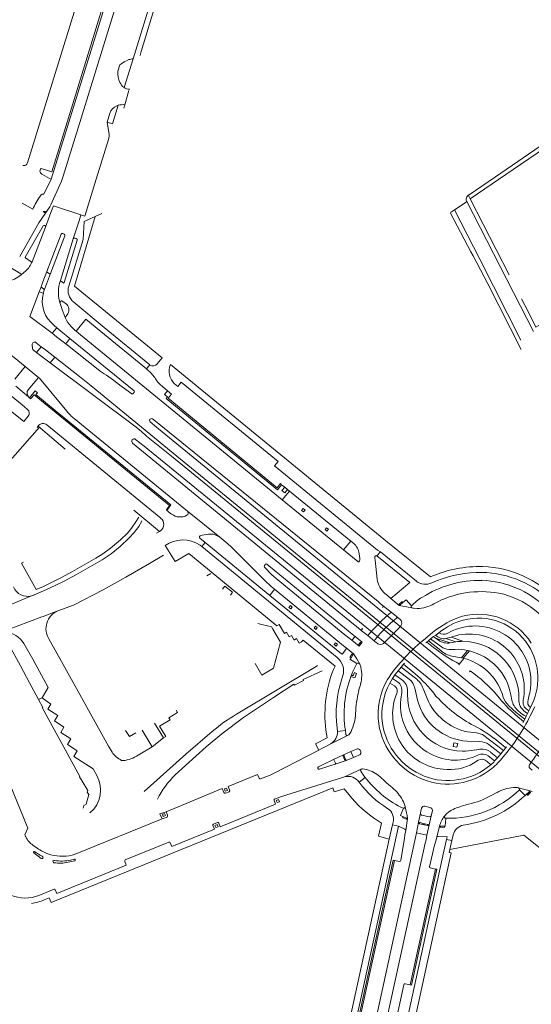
# Model space of a CAD drawing. Extents: x 145000 to 155000, y 457500 to 470000.
# Tile 433 of 548: x 154345 to 154539, y 463258 to 463632. Entities that reach past the tile are written whole.
import ezdxf

# ---------------------------------------------------------------- set-up
doc = ezdxf.new("R2010")
doc.units = 0
doc.header["$LTSCALE"] = 0.2
doc.header["$MEASUREMENT"] = 0
doc.layers.add('kant verharding', color=252, linetype='Continuous', lineweight=0)

msp = doc.modelspace()

# ---------------------------------------------------------------- linework, layer by layer
at = {"layer": 'kant verharding', "lineweight": 0}
for p, q in [((154387.54, 463616.92), (154405.17, 463673.65)), ((154372.3, 463657.56), (154347.5, 463577.43)), ((154384.18, 463605.99), (154387.54, 463616.92)), ((154382.55, 463614.55), (154381.81, 463612.21)), ((154384.06, 463606.06), (154384.18, 463605.99)), ((154386.02, 463605.3), (154386.14, 463605.29)), ((154381.91, 463599.25), (154381.37, 463599.05)), ((154378.76, 463596.2), (154377.66, 463592.89)), ((154377.66, 463592.89), (154378.41, 463588.9)), ((154378.26, 463586.22), (154373.56, 463571.21)), ((154353.65, 463565.55), (154356.43, 463571.22)), ((154373.56, 463571.21), (154369.24, 463557.15)), ((154352.71, 463565.27), (154352.35, 463564.84)), ((154352.88, 463565.4), (154352.71, 463565.27)), ((154349.48, 463559.79), (154345.4, 463562.11)), ((154357.31, 463563.76), (154356.29, 463561.47)), ((154357.31, 463561.12), (154356.39, 463558.62)), ((154367.74, 463557.69), (154357.31, 463561.12)), ((154509.61, 463559.54), (154513.99, 463562.53)), ((154513.99, 463562.53), (154514.24, 463562.7)), ((154514.19, 463562.83), (154514.24, 463562.7)), ((154514.24, 463562.7), (154539.55, 463513.39)), ((154515.58, 463563.75), (154530.34, 463534.92)), ((154356.39, 463558.62), (154354.28, 463553.05)), ((154354.3, 463558.3), (154354.86, 463559.03)), ((154367.74, 463557.69), (154367.06, 463555.46)), ((154369.24, 463557.15), (154367.74, 463557.69)), ((154369.05, 463555.15), (154373.13, 463557.07)), ((154373.13, 463557.07), (154375.66, 463558.18)), ((154508.04, 463558.34), (154515.78, 463543.59)), ((154509.61, 463559.54), (154508.12, 463558.52)), ((154353.43, 463553.54), (154346.64, 463541.61)), ((154367.06, 463555.46), (154364.85, 463548.52)), ((154349.26, 463539.9), (154354.28, 463553.05)), ((154356.18, 463535.4), (154361.63, 463549.75)), ((154361.38, 463550.32), (154360.83, 463550.54)), ((154364.85, 463548.52), (154359.95, 463532.78)), ((154361.38, 463531.96), (154366.39, 463548.1)), ((154365.99, 463548.71), (154365.53, 463548.82)), ((154346.69, 463541.32), (154348.92, 463539.82)), ((154344.9, 463535.29), (154340.37, 463538.07)), ((154353.36, 463532.2), (154354.87, 463536.15)), ((154356.18, 463535.4), (154354.65, 463531.33)), ((154354.94, 463535.89), (154355.88, 463535.32)), ((154352.54, 463530.03), (154353.36, 463532.2)), ((154354.65, 463531.33), (154353.82, 463529.16)), ((154360.1, 463532.49), (154361.12, 463531.83)), ((154361.36, 463531.9), (154361.38, 463531.96)), ((154351.95, 463528.53), (154352.54, 463530.03)), ((154353.48, 463527.94), (154351.95, 463528.53)), ((154353.73, 463529.51), (154352.86, 463530.09)), ((154353.48, 463527.94), (154353.82, 463529.16)), ((154359.52, 463525.39), (154359.85, 463524.09)), ((154362.17, 463523.97), (154360.52, 463525)), ((154361.77, 463518.69), (154362.81, 463520.15)), ((154357.56, 463515.73), (154358.62, 463514.85)), ((154369.66, 463518.12), (154365.93, 463513.55)), ((154358.62, 463514.85), (154356.84, 463512.75)), ((154358.47, 463511.44), (154356.84, 463512.75)), ((154360.17, 463513.6), (154358.62, 463514.85)), ((154363.57, 463510.74), (154360.17, 463513.6)), ((154349.21, 463508.35), (154349.39, 463506.95)), ((154352.68, 463507.66), (154350.76, 463509.16)), ((154361.99, 463508.72), (154358.47, 463511.44)), ((154363.57, 463510.74), (154361.99, 463508.72)), ((154373.64, 463499.54), (154361.99, 463508.72)), ((154363.57, 463510.74), (154387.95, 463490.95)), ((154349.84, 463506.19), (154350.89, 463505.4)), ((154352.68, 463507.66), (154350.89, 463505.4)), ((154350.89, 463505.4), (154352.49, 463504.17)), ((154354.27, 463506.45), (154352.68, 463507.66)), ((154357.83, 463503.62), (154354.27, 463506.45)), ((154352.49, 463504.17), (154356.11, 463501.51)), ((154357.83, 463503.62), (154356.11, 463501.51)), ((154388.73, 463477.08), (154356.11, 463501.51)), ((154396.73, 463501.09), (154398.58, 463503.43)), ((154346.59, 463500.17), (154342.61, 463495.36)), ((154346.59, 463500.17), (154348.15, 463498.93)), ((154348.15, 463498.93), (154351.66, 463495.97)), ((154393.93, 463500.72), (154392.61, 463499.21)), ((154392.61, 463499.21), (154393.42, 463498.54)), ((154351.66, 463495.97), (154347.78, 463491.23)), ((154396.09, 463495.51), (154397.01, 463494.25)), ((154404.57, 463492.57), (154403.34, 463493.57)), ((154335.92, 463493.29), (154345.4, 463485.57)), ((154343.01, 463492.64), (154347.82, 463488.63)), ((154387.08, 463489.79), (154383.42, 463492.43)), ((154388, 463490.42), (154387.62, 463489.88)), ((154398.68, 463492.51), (154400.58, 463490.89)), ((154400.58, 463490.89), (154402.13, 463489.62)), ((154347.82, 463488.63), (154348.28, 463488.21)), ((154348.28, 463488.21), (154348.66, 463487.89)), ((154345.4, 463485.57), (154346.35, 463484.8)), ((154346.35, 463484.8), (154347.52, 463483.84)), ((154347.75, 463481.3), (154346.04, 463479.23)), ((154408.18, 463445.3), (154365.25, 463480.38)), ((154351.97, 463477.12), (154332.75, 463455.26)), ((154351.51, 463477.5), (154351.13, 463476.99)), ((154361.84, 463468.75), (154351.51, 463477.5)), ((154398.1, 463442.54), (154354.83, 463477.98)), ((154397.19, 463476.51), (154604.27, 463307.3)), ((154387.38, 463471.07), (154471.28, 463402.35)), ((154391.79, 463469.97), (154388.51, 463472.5)), ((154402.15, 463466.18), (154392.71, 463473.76)), ((154474.93, 463402.07), (154391.79, 463469.97)), ((154603.29, 463303.46), (154402.81, 463467.23)), ((154602.59, 463302.5), (154402.15, 463466.18)), ((154443.97, 463455.3), (154443.52, 463455.72)), ((154443.97, 463455.3), (154445.17, 463454.38)), ((154446.99, 463452.89), (154444.21, 463449.53)), ((154446.23, 463453.5), (154445.17, 463454.38)), ((154446.23, 463453.5), (154446.99, 463452.89)), ((154446.99, 463452.89), (154470.18, 463433.93)), ((154467.43, 463430.59), (154444.21, 463449.53)), ((154397.64, 463437.59), (154387.91, 463445.61)), ((154400.21, 463445.77), (154400.44, 463445.57)), ((154400.44, 463445.57), (154402.2, 463444.1)), ((154420.44, 463435.35), (154408.18, 463445.3)), ((154396.46, 463436.88), (154397.64, 463437.59)), ((154397.64, 463437.59), (154398, 463437.81)), ((154412.9, 463435.06), (154414.92, 463433.4)), ((154416.23, 463436.5), (154413.83, 463436.16)), ((154423.51, 463432.84), (154420.44, 463435.35)), ((154467.43, 463430.59), (154470.18, 463433.93)), ((154471.35, 463433.01), (154470.18, 463433.93)), ((154412.99, 463432.38), (154413.71, 463431.85)), ((154414.92, 463433.4), (154413.71, 463431.85)), ((154465.08, 463389.7), (154413.71, 463431.85)), ((154414.92, 463433.4), (154439.45, 463413.3)), ((154438.33, 463418.22), (154426.01, 463430.49)), ((154467.43, 463430.59), (154472.84, 463426.19)), ((154473.61, 463427.3), (154473.37, 463429.11)), ((154473.65, 463426.78), (154473.61, 463427.3)), ((154479.43, 463426.62), (154480.24, 463419.45)), ((154480.17, 463428.27), (154481.45, 463429.79)), ((154480.17, 463428.27), (154492.64, 463418.18)), ((154495.11, 463418.69), (154481.45, 463429.79)), ((154345.9, 463425.94), (154345.19, 463425.53)), ((154437.41, 463424.01), (154440.28, 463421.11)), ((154437.86, 463425.12), (154437.42, 463424.58)), ((154469.25, 463399.85), (154438.38, 463425.17)), ((154415.56, 463420.72), (154417.09, 463421.63)), ((154441.84, 463419.77), (154467.99, 463398.35)), ((154502.8, 463418.81), (154500.93, 463418.08)), ((154439.45, 463413.3), (154441.31, 463415.65)), ((154441.31, 463415.65), (154440.05, 463416.68)), ((154441.31, 463415.65), (154465.95, 463395.45)), ((154492.64, 463418.18), (154485.45, 463412.07)), ((154349.05, 463413.11), (154331.19, 463405.73)), ((154349.38, 463413.22), (154349.05, 463413.11)), ((154349.05, 463413.11), (154349.38, 463413.22)), ((154350.34, 463413.62), (154349.38, 463413.22)), ((154466.71, 463391.08), (154439.45, 463413.3)), ((154484.14, 463413.21), (154483.19, 463413.96)), ((154485.45, 463412.07), (154484.14, 463413.21)), ((154485.45, 463412.07), (154488.58, 463409.45)), ((154489.88, 463410.51), (154491.19, 463411.62)), ((154493.29, 463409.33), (154491.19, 463411.62)), ((154359, 463407.45), (154353.4, 463405.33)), ((154480.65, 463410.92), (154481.55, 463410.15)), ((154481.55, 463410.15), (154482.69, 463409.25)), ((154482.69, 463409.25), (154482.21, 463408.68)), ((154485.56, 463406.94), (154482.69, 463409.25)), ((154488.58, 463409.45), (154488.96, 463409.75)), ((154488.58, 463409.45), (154493.44, 463408.53)), ((154488.67, 463410.13), (154489.58, 463410.85)), ((154489.88, 463410.51), (154488.96, 463409.75)), ((154493.24, 463408.73), (154493.77, 463408.47)), ((154353.4, 463405.33), (154352.94, 463405.16)), ((154488.2, 463404.76), (154485.56, 463406.94)), ((154488.2, 463404.76), (154488.85, 463404.28)), ((154488.94, 463404.19), (154488.85, 463404.28)), ((154472.26, 463401.59), (154471.28, 463402.35)), ((154474.21, 463400), (154472.26, 463401.59)), ((154474.21, 463400), (154476.68, 463398.05)), ((154598.88, 463300.75), (154474.93, 463402.07)), ((154488.5, 463400.87), (154488.96, 463401.31)), ((154468.95, 463397.61), (154467.99, 463398.35)), ((154470.61, 463396.27), (154468.95, 463397.61)), ((154469.25, 463399.85), (154470.15, 463399.11)), ((154470.15, 463399.11), (154471.85, 463397.75)), ((154471.85, 463397.75), (154470.61, 463396.27)), ((154470.61, 463396.27), (154473.35, 463394.01)), ((154474.56, 463395.51), (154471.85, 463397.75)), ((154479.39, 463395.82), (154476.68, 463398.05)), ((154501.29, 463399.16), (154497.77, 463396.33)), ((154500.52, 463396.76), (154499.7, 463396.12)), ((154500.52, 463396.76), (154501.65, 463397.64)), ((154505.22, 463393.4), (154500.52, 463396.76)), ((154502.53, 463398.27), (154501.65, 463397.64)), ((154501.65, 463397.64), (154502.39, 463397.09)), ((154502.39, 463397.09), (154503.54, 463396.27)), ((154507.99, 463395.27), (154502.39, 463397.09)), ((154502.53, 463398.27), (154503.71, 463399.12)), ((154508.37, 463397.5), (154506.36, 463396.94)), ((154510.13, 463395.62), (154506.36, 463396.94)), ((154508.76, 463399.86), (154506.87, 463398.9)), ((154509.99, 463397.99), (154508.37, 463397.5)), ((154512.78, 463395.87), (154508.37, 463397.5)), ((154344.76, 463386.54), (154340.39, 463394.69)), ((154349.46, 463389.14), (154346.14, 463395.08)), ((154466.85, 463394.71), (154465.95, 463395.45)), ((154468.45, 463393.39), (154466.85, 463394.71)), ((154471.25, 463391.12), (154468.45, 463393.39)), ((154473.79, 463395.39), (154473.31, 463394.72)), ((154473.35, 463394.01), (154473.63, 463394.37)), ((154474.15, 463395.1), (154473.63, 463394.37)), ((154474.15, 463395.1), (154474.56, 463395.51)), ((154479.9, 463395.38), (154479.39, 463395.82)), ((154480.2, 463395.13), (154479.9, 463395.38)), ((154499.1, 463395.59), (154498.68, 463395.27)), ((154499.1, 463395.59), (154499.7, 463396.12)), ((154499.1, 463395.59), (154501.67, 463393.5)), ((154499.7, 463396.12), (154504.35, 463392.39)), ((154507.99, 463395.27), (154510.13, 463395.62)), ((154509.9, 463392.82), (154508.3, 463392.72)), ((154355.36, 463378.38), (154349.46, 463389.14)), ((154469.83, 463389.08), (154472.54, 463387.44)), ((154470.61, 463390.94), (154469.99, 463389.95)), ((154470.3, 463389.49), (154470.38, 463389.62)), ((154471.04, 463390.73), (154470.38, 463389.62)), ((154471.04, 463390.73), (154471.25, 463391.12)), ((154508.64, 463390.26), (154512.23, 463389.62)), ((154511.52, 463387.27), (154513.2, 463389.41)), ((154512.23, 463389.62), (154514.58, 463392.45)), ((154512.23, 463389.62), (154512.92, 463389.48)), ((154512.92, 463389.48), (154515.3, 463392.23)), ((154512.92, 463389.48), (154513.2, 463389.41)), ((154515.3, 463392.23), (154514.58, 463392.45)), ((154348.2, 463380.07), (154344.76, 463386.54)), ((154457.03, 463386.27), (154457.62, 463386.72)), ((154471.64, 463385.72), (154472.54, 463387.44)), ((154488.15, 463384.73), (154489.38, 463386.1)), ((154490.28, 463387.17), (154489.38, 463386.1)), ((154489.38, 463386.1), (154494.77, 463381.85)), ((154490.28, 463387.17), (154490.59, 463387.55)), ((154494.65, 463383.57), (154490.28, 463387.17)), ((154511.19, 463386.9), (154511.52, 463387.27)), ((154466.82, 463381.62), (154467.22, 463382.87)), ((154470.48, 463383.14), (154470.28, 463382.54)), ((154486.03, 463381.78), (154485.01, 463380.03)), ((154486.03, 463381.78), (154486.98, 463383.1)), ((154486.03, 463381.78), (154487.96, 463380.49)), ((154488.15, 463384.73), (154486.98, 463383.1)), ((154486.98, 463383.1), (154489.5, 463381.36)), ((154488.15, 463384.73), (154492.34, 463381.55)), ((154515.57, 463384.68), (154515.27, 463384.35)), ((154355.36, 463378.38), (154353, 463374.46)), ((154473.97, 463379.75), (154473.21, 463377.09)), ((154485.01, 463380.03), (154486.81, 463378.99)), ((154494.52, 463378.14), (154495.55, 463373.58)), ((154497.75, 463377.95), (154499.2, 463374.19)), ((154353, 463374.46), (154351.6, 463373.8)), ((154487.8, 463376.63), (154487.01, 463374.4)), ((154489.56, 463376.51), (154489.19, 463373.95)), ((154491.81, 463376.91), (154491.79, 463375.66)), ((154527.69, 463376.06), (154528.12, 463374.72)), ((154530.97, 463375.53), (154531.36, 463373.61)), ((154534.01, 463376.12), (154534, 463374.08)), ((154535.67, 463373.52), (154535.91, 463374.82)), ((154537.51, 463373.7), (154537.81, 463374.92)), ((154530.2, 463371.42), (154533.05, 463368.86)), ((154537.79, 463369.47), (154538.4, 463370.74)), ((154538.31, 463367.6), (154540.1, 463371.08)), ((154535.79, 463365.5), (154532.79, 463368.01)), ((154533.05, 463368.86), (154536.26, 463366.35)), ((154535.79, 463365.5), (154536.26, 463366.35)), ((154536.77, 463367.42), (154536.1, 463367.69)), ((154536.26, 463366.35), (154536.77, 463367.42)), ((154536.44, 463369.08), (154537.35, 463368.52)), ((154536.77, 463367.42), (154537.35, 463368.52)), ((154537.79, 463369.47), (154537.16, 463369.95)), ((154537.35, 463368.52), (154537.79, 463369.47)), ((154399.05, 463359.23), (154395.69, 463364.86)), ((154465.16, 463361.63), (154465.01, 463363.08)), ((154535.6, 463365.13), (154535.79, 463365.5)), ((154384.73, 463362.08), (154386.14, 463359.73)), ((154386.14, 463359.73), (154388.64, 463361.15)), ((154394.82, 463355.78), (154391.06, 463362.18)), ((154468.97, 463360.09), (154462.58, 463356.99)), ((154468.17, 463362.03), (154465.16, 463361.63)), ((154468.17, 463362.03), (154468.39, 463360.48)), ((154520.28, 463360.52), (154528.24, 463354.41)), ((154529.07, 463355.49), (154524.68, 463359.07)), ((154390.07, 463353.09), (154394.82, 463355.78)), ((154459.96, 463355.65), (154458.97, 463355.03)), ((154462.58, 463356.99), (154459.96, 463355.65)), ((154514.44, 463358), (154519.26, 463357.87)), ((154527.23, 463353.16), (154522.58, 463356.72)), ((154529.07, 463355.49), (154528.24, 463354.41)), ((154529.4, 463355.87), (154529.07, 463355.49)), ((154458.97, 463355.03), (154458.09, 463354.59)), ((154463.62, 463351.05), (154467.49, 463352.84)), ((154467.83, 463350.99), (154467.32, 463352.24)), ((154467.49, 463352.84), (154467.69, 463352.38)), ((154468.22, 463351.08), (154467.69, 463352.38)), ((154470.2, 463354.1), (154471.15, 463354.48)), ((154471.19, 463351.78), (154470.2, 463354.1)), ((154471.15, 463354.48), (154472.37, 463354.93)), ((154472.11, 463352.19), (154471.19, 463351.78)), ((154473.29, 463352.65), (154472.11, 463352.19)), ((154472.69, 463355.04), (154472.37, 463354.93)), ((154473.29, 463352.65), (154473.53, 463352.79)), ((154474.01, 463353.93), (154473.75, 463354.53)), ((154517.29, 463354.64), (154519.27, 463354.94)), ((154522.37, 463352.4), (154524.79, 463350.48)), ((154523.22, 463353.88), (154525.93, 463351.65)), ((154525.93, 463351.65), (154524.79, 463350.48)), ((154527.23, 463353.16), (154525.93, 463351.65)), ((154528.24, 463354.41), (154527.23, 463353.16)), ((154383.2, 463350.72), (154384.16, 463350.71)), ((154384.16, 463350.71), (154384.59, 463350.7)), ((154460.99, 463349.74), (154457.95, 463348.27)), ((154458.37, 463347.34), (154461.53, 463348.39)), ((154460.99, 463349.74), (154462.08, 463350.33)), ((154462.66, 463348.74), (154461.53, 463348.39)), ((154462.08, 463350.33), (154463.62, 463351.05)), ((154464.32, 463349.27), (154462.66, 463348.74)), ((154464.45, 463349.69), (154463.84, 463350.93)), ((154468.41, 463350.63), (154464.32, 463349.27)), ((154468.22, 463351.08), (154468.41, 463350.63)), ((154516.85, 463349.62), (154518.64, 463350.8)), ((154521.97, 463350.32), (154523.34, 463349.06)), ((154538.15, 463347.76), (154539.09, 463347.02)), ((154373.76, 463345), (154372.36, 463347.53)), ((154464.64, 463343.48), (154467.88, 463344.43)), ((154467.88, 463344.43), (154474.11, 463347.35)), ((154473.41, 463342.47), (154475.66, 463344.27)), ((154463.39, 463343.02), (154464.64, 463343.48)), ((154531.94, 463340.37), (154533.51, 463340.4)), ((154538.29, 463339.21), (154533.83, 463340.32)), ((154422.67, 463338.23), (154424.06, 463338.8)), ((154525.73, 463338.55), (154523.55, 463337.35)), ((154534.3, 463339.53), (154536.41, 463337.44)), ((154536.41, 463337.44), (154538.29, 463339.21)), ((154538.05, 463338.69), (154537.17, 463337.88)), ((154537.47, 463337.55), (154538.35, 463338.35)), ((154539.08, 463338.94), (154538.29, 463339.21)), ((154500.26, 463332.87), (154498.33, 463333.29)), ((154398.62, 463328.47), (154400.46, 463329.21)), ((154400.68, 463329.86), (154400.08, 463331.24)), ((154490.22, 463332.56), (154489.07, 463329.73)), ((154490.17, 463329.26), (154489.07, 463329.73)), ((154490.17, 463329.26), (154491.39, 463328.83)), ((154496.7, 463330.71), (154495.94, 463327.2)), ((154496.84, 463331.4), (154496.7, 463330.71)), ((154497.08, 463332.55), (154496.84, 463331.4)), ((154497.1, 463329.97), (154500.09, 463329.31)), ((154500.01, 463326.24), (154500.78, 463329.71)), ((154500.78, 463329.71), (154500.95, 463330.49)), ((154500.95, 463330.49), (154501.18, 463331.72)), ((154365.52, 463315.11), (154398.62, 463328.47)), ((154419.57, 463327.13), (154418.08, 463326.56)), ((154488.34, 463325.73), (154442.93, 463118.78)), ((154486.1, 463326.22), (154484.78, 463320.87)), ((154486.32, 463327.28), (154486.1, 463326.22)), ((154486.1, 463326.22), (154488.34, 463325.73)), ((154490.7, 463324.6), (154488.34, 463325.73)), ((154491.25, 463328.46), (154490.08, 463328.87)), ((154491.08, 463324.12), (154491.81, 463328.62)), ((154491.81, 463328.62), (154491.39, 463328.83)), ((154495.94, 463327.2), (154495.11, 463323.21)), ((154496.48, 463327.1), (154495.94, 463327.2)), ((154497.51, 463326.35), (154496.4, 463326.63)), ((154496.51, 463327.1), (154497.62, 463326.81)), ((154498.33, 463326.66), (154497.62, 463326.81)), ((154499.34, 463325.95), (154498.23, 463326.2)), ((154498.33, 463326.66), (154499.49, 463326.42)), ((154499.1, 463322.32), (154500.01, 463326.24)), ((154500.01, 463326.24), (154499.49, 463326.42)), ((154502.83, 463321.51), (154503.91, 463325.79)), ((154503.91, 463325.79), (154504.36, 463325.76)), ((154504.34, 463325.36), (154505.62, 463325.3)), ((154505.63, 463325.69), (154504.36, 463325.76)), ((154505.63, 463325.69), (154506.06, 463325.77)), ((154506.06, 463325.77), (154506.28, 463328.73)), ((154346.46, 463322.43), (154346.56, 463322.14)), ((154490.63, 463321.22), (154490.8, 463322.42)), ((154490.8, 463322.42), (154491.08, 463324.12)), ((154494.78, 463321.49), (154494.52, 463320.34)), ((154495.11, 463323.21), (154494.78, 463321.49)), ((154495.11, 463323.21), (154499.1, 463322.32)), ((154498.78, 463320.51), (154499.1, 463322.32)), ((154502.83, 463321.51), (154502.38, 463319.72)), ((154506.81, 463321.73), (154503.4, 463321.85)), ((154506.56, 463320.72), (154506.81, 463321.73)), ((154509.12, 463322.42), (154508.61, 463320.32)), ((154401.19, 463319.67), (154384.58, 463312.93)), ((154489.25, 463312.71), (154490.63, 463321.22)), ((154498.51, 463319.34), (154498.78, 463320.51)), ((154502.04, 463318.52), (154500.08, 463310.35)), ((154502.38, 463319.72), (154502.04, 463318.52)), ((154508.61, 463320.32), (154506.56, 463320.72)), ((154507.83, 463316.86), (154508.61, 463320.32)), ((154352.62, 463313.47), (154349.89, 463315.64)), ((154365.42, 463312.64), (154362.89, 463312.03)), ((154363.96, 463312.88), (154365.24, 463313.22)), ((154472.49, 463247.41), (154486.84, 463312.78)), ((154486.84, 463312.78), (154488.75, 463312.37)), ((154492.73, 463265.51), (154502.37, 463309.46)), ((154500.42, 463309.89), (154502.37, 463309.46)), ((154357.58, 463301.8), (154351.81, 463299.48)), ((154490.3, 463265.6), (154482.76, 463230.9)), ((154492.73, 463265.51), (154490.85, 463265.94))]:
    msp.add_line(p, q, dxfattribs=at)
at = {"layer": 'kant verharding', "lineweight": 0, "flags": 128}
for points in [[(154352.65, 463575.26), (154356.68, 463574.04), (154365.2, 463601.38), (154375, 463633.21), (154381.51, 463654.09), (154377.66, 463655.25)], [(154356.43, 463571.22), (154382.29, 463654.52), (154377.47, 463655.95)], [(154357.31, 463563.76), (154360.34, 463570.4), (154361.06, 463572.32), (154367.86, 463594.42), (154384.87, 463649.35)], [(154396.36, 463638.36), (154390.59, 463619.67), (154390.21, 463618.08)], [(154384.07, 463598.17), (154384.44, 463599.41), (154386, 463604.85)], [(154377.66, 463592.89), (154379.77, 463592.21), (154381.91, 463599.25)], [(154582.37, 463542.7), (154582.37, 463542.83), (154581.52, 463544.23), (154579.86, 463546.97), (154578.55, 463549.15), (154577.37, 463551.09), (154566.15, 463569.61), (154553.59, 463589.68), (154534.62, 463576.78), (154515.58, 463563.75)], [(154544.18, 463585.13), (154525.16, 463572.12), (154514.73, 463565.08), (154514.91, 463565.04), (154515.58, 463563.75)], [(154356.43, 463571.22), (154355.84, 463571.48), (154353.23, 463572.99)], [(154356.29, 463561.47), (154355.97, 463560.71), (154354.86, 463559.03)], [(154354.3, 463558.3), (154351.74, 463554.62), (154344.51, 463541.82)], [(154354.86, 463559.03), (154354.14, 463558.96), (154353.44, 463558.98), (154354.3, 463558.3)], [(154373.13, 463557.07), (154365.31, 463530.65), (154398.58, 463503.43)], [(154509.61, 463559.54), (154519.18, 463540.91), (154534.8, 463510.14)], [(154369.05, 463555.15), (154368.6, 463548.27), (154363.12, 463530.67)], [(154360.21, 463550.31), (154356.46, 463540.46), (154354.87, 463536.15)], [(154515.78, 463543.59), (154516.65, 463542.15), (154522.23, 463531.49), (154534.89, 463506.55)], [(154345.07, 463534.92), (154345.98, 463535.66), (154346.85, 463536.45)], [(154356.84, 463512.75), (154348.41, 463519.11), (154351.95, 463528.53)], [(154359.85, 463524.09), (154360.6, 463521.74), (154361.77, 463518.69)], [(154365.03, 463524.49), (154376.61, 463514.99), (154393.93, 463500.72)], [(154535.02, 463525.84), (154537.64, 463520.76), (154540.5, 463515.06), (154549.12, 463519.94)], [(154322.61, 463518.26), (154342.37, 463503.58), (154346.59, 463500.17)], [(154361.77, 463518.69), (154362.27, 463517.73), (154362.84, 463516.81)], [(154392.61, 463499.21), (154375.32, 463513.41), (154369.66, 463518.12)], [(154444.21, 463449.53), (154367.55, 463512.17), (154365.93, 463513.55)], [(154402.81, 463467.23), (154371.67, 463492.78), (154367.23, 463496.33), (154357.83, 463503.62)], [(154401.71, 463500.86), (154484.11, 463433.44), (154500.46, 463420.32)], [(154376.6, 463497.38), (154375.1, 463498.43), (154373.64, 463499.54)], [(154362.37, 463483.15), (154359.98, 463486.07), (154351.99, 463495.7), (154351.66, 463495.97)], [(154397.01, 463494.25), (154397.82, 463493.35), (154398.68, 463492.51)], [(154404.57, 463492.57), (154405.83, 463494.15), (154442.62, 463464.06), (154441.3, 463462.45)], [(154346.04, 463479.23), (154331.18, 463491.15), (154321.18, 463487.75)], [(154348.28, 463488.21), (154350.39, 463490.89), (154351.25, 463490.18), (154350.67, 463489.53), (154358, 463483.5)], [(154400.58, 463490.89), (154399.48, 463489.57), (154400.65, 463488.65), (154400.1, 463487.96), (154442.38, 463453.34), (154443.97, 463455.3)], [(154443.52, 463455.72), (154442.24, 463454.14), (154400.85, 463488.07), (154402.13, 463489.62)], [(154400.21, 463445.77), (154401.41, 463447.43), (154349.99, 463489.41), (154348.66, 463487.89)], [(154358, 463483.5), (154401.91, 463447.6), (154400.44, 463445.57)], [(154397.19, 463476.51), (154396.43, 463477.18), (154394.11, 463479.1)], [(154394.99, 463480.24), (154397.39, 463478.36), (154398.1, 463477.77), (154480.65, 463410.92)], [(154392.71, 463473.76), (154390.73, 463475.43), (154388.73, 463477.08)], [(154481.45, 463429.79), (154480.39, 463430.52), (154441.3, 463462.45)], [(154445.17, 463454.38), (154444.09, 463453.13), (154445.2, 463452.23), (154446.23, 463453.5)], [(154451.56, 463445.51), (154452.13, 463446.22), (154452.86, 463445.65), (154452.21, 463444.96), (154451.56, 463445.51)], [(154345.19, 463425.53), (154350.79, 463415.57), (154353.57, 463416.72), (154360.64, 463420.22), (154364.6, 463422.36), (154373.48, 463427.41), (154376.04, 463429.06), (154378.95, 463431.16), (154382.75, 463434.32), (154385.38, 463436.93), (154386.95, 463438.81), (154388.65, 463441.22), (154389.71, 463443.01)], [(154361.42, 463418.75), (154366.04, 463421.21), (154375.79, 463426.81), (154379.22, 463429.1), (154382.62, 463431.82), (154386.03, 463435.1), (154387.94, 463437.1), (154389.7, 463439.39), (154390.89, 463441.49), (154390.92, 463441.56)], [(154461.04, 463438.97), (154461.72, 463438.4), (154461.14, 463437.67), (154460.44, 463438.28), (154461.04, 463438.97)], [(154413.83, 463436.16), (154413.4, 463436.04), (154413, 463435.85)], [(154399.71, 463432.21), (154403.57, 463426.11), (154408.7, 463429.21), (154442.17, 463401.77), (154442.97, 463402.26), (154445.02, 463398.78), (154445.85, 463399.29), (154446.85, 463397.57), (154447.74, 463398.07), (154448.77, 463396.35), (154449.64, 463396.9), (154450.65, 463395.17), (154451.55, 463395.62), (154452.15, 463396.29), (154464.26, 463386.39), (154463.6, 463385.14)], [(154426.01, 463430.49), (154424.78, 463431.69), (154423.51, 463432.84)], [(154359, 463407.45), (154364.89, 463409.65), (154376.25, 463415.47), (154384.86, 463420.25), (154393.8, 463425.35), (154399.17, 463428.57)], [(154479.31, 463427.8), (154479.33, 463427.44), (154479.43, 463426.62)], [(154361.42, 463418.75), (154358.25, 463417.19), (154354.71, 463415.55), (154350.34, 463413.62)], [(154440.28, 463421.11), (154441.05, 463420.43), (154441.84, 463419.77)], [(154421.53, 463415.63), (154422.37, 463416.74), (154425.35, 463414.52), (154424.55, 463413.35)], [(154440.05, 463416.68), (154439.17, 463417.42), (154438.33, 463418.22)], [(154448.02, 463408.87), (154447.4, 463408.2), (154446.71, 463408.75), (154447.29, 463409.46), (154448.02, 463408.87)], [(154493.77, 463408.47), (154494.09, 463408.39), (154495.41, 463408.32)], [(154352.94, 463405.16), (154338.83, 463399.84), (154338.95, 463399.35)], [(154440.64, 463400.45), (154443.56, 463395.52), (154440.91, 463385.68), (154436.46, 463383.05), (154433.92, 463387.4)], [(154434.98, 463402.64), (154440.11, 463401.32), (154440.64, 463400.45)], [(154457.47, 463401.1), (154456.77, 463401.66), (154456.28, 463400.98), (154456.92, 463400.34), (154457.47, 463401.1)], [(154474.46, 463400.85), (154474.71, 463400.62), (154474.21, 463400)], [(154483.11, 463395.49), (154485.78, 463398.21), (154488.5, 463400.87)], [(154355.54, 463396.85), (154361.04, 463387.04), (154378.2, 463356.15), (154379.59, 463353.8)], [(154465.23, 463394.74), (154464.7, 463394.09), (154463.89, 463394.62), (154464.47, 463395.35), (154465.23, 463394.74)], [(154468.43, 463393.08), (154467.81, 463392.16), (154467.23, 463391.23)], [(154473.6, 463387.15), (154472.54, 463389.19), (154471.25, 463391.12)], [(154320.4, 463387.43), (154321.84, 463388.01), (154347.54, 463324.98), (154346.46, 463322.43)], [(154457.22, 463386.41), (154457.03, 463386.27), (154426.85, 463368.19)], [(154470.48, 463383.14), (154471.04, 463384.44), (154471.64, 463385.72)], [(154403.59, 463345.21), (154415.29, 463355.81), (154421.23, 463360.76), (154429.51, 463366.98), (154440.93, 463374.59), (154448.61, 463379.66), (154448.8, 463379.23), (154452.28, 463380.97), (154452.15, 463381.35), (154459.31, 463384.74)], [(154470.28, 463382.54), (154471.71, 463381.97), (154472.38, 463383.68), (154471.6, 463384.01), (154471.15, 463382.84), (154470.48, 463383.14)], [(154348.2, 463380.07), (154351.6, 463373.8), (154353.25, 463370.77), (154353.1, 463370.71), (154367.38, 463344.62), (154367.26, 463344.5), (154368.21, 463342.82), (154370.37, 463339.32), (154370.15, 463338.64), (154370.73, 463337.77), (154369.73, 463334.07), (154368.89, 463333.6), (154368.63, 463332.54)], [(154353, 463374.46), (154356.37, 463372.08), (154355.17, 463370.16), (154358.96, 463367.71), (154357.67, 463365.65), (154361.29, 463363.29), (154360.18, 463361.34), (154363.94, 463358.86), (154362.65, 463356.74), (154366.29, 463354.32), (154365.06, 463352.23), (154372.36, 463347.53)], [(154397.6, 463363.74), (154401.61, 463366.13), (154401.16, 463366.86), (154404.48, 463368.81), (154403.97, 463369.74)], [(154536.1, 463367.69), (154534.84, 463368.63), (154533.61, 463369.6)], [(154394.82, 463355.78), (154399.05, 463359.23), (154399.94, 463359.78), (154397.6, 463363.74)], [(154417.64, 463361.69), (154407.58, 463353.01), (154391.73, 463338.88)], [(154461.02, 463360.7), (154461.22, 463359.32), (154456.83, 463356.99), (154458.09, 463354.59)], [(154468.97, 463360.09), (154469.26, 463360.21), (154469.53, 463360.36)], [(154469.53, 463360.36), (154469.93, 463361), (154470.31, 463361.66)], [(154514.56, 463361.53), (154517.97, 463361.1), (154520.28, 463360.52)], [(154510.82, 463357.15), (154510.54, 463355.66), (154509.04, 463355.93), (154509.35, 463357.41), (154510.82, 463357.15)], [(154458.09, 463354.59), (154440.86, 463345.69), (154439.63, 463345.15), (154435.97, 463343.66)], [(154467.49, 463352.84), (154470.2, 463354.1), (154471.15, 463354.48)], [(154472.11, 463352.19), (154471.19, 463351.78), (154468.41, 463350.63)], [(154424.18, 463339.55), (154423.65, 463340.83), (154434.78, 463345.33), (154435.42, 463343.92)], [(154474.7, 463347.5), (154475.48, 463347.37), (154476.25, 463347.18)], [(154469.45, 463337.72), (154467.75, 463339.92), (154463.92, 463338.73), (154463.44, 463340.31), (154356.51, 463296.75), (154355.75, 463298.59), (154353.85, 463297.8)], [(154423.39, 463339.31), (154422.57, 463339.01), (154422.22, 463339.85), (154423.01, 463340.2), (154423.39, 463339.31)], [(154463.39, 463343.02), (154443.55, 463336.88), (154441.36, 463336.05)], [(154400.08, 463331.24), (154421.41, 463340.01), (154422.05, 463338.49)], [(154441.12, 463335.5), (154441.68, 463334.07), (154420.65, 463325.47), (154420.08, 463326.88)], [(154443.11, 463334.96), (154442.28, 463334.66), (154441.95, 463335.47), (154442.74, 463335.83), (154443.11, 463334.96)], [(154489.18, 463332.99), (154490.14, 463332.59), (154490.22, 463332.56)], [(154490.21, 463334.97), (154490.5, 463334.29), (154490.76, 463333.59)], [(154400.08, 463331.24), (154397.75, 463330.37), (154398.62, 463328.47)], [(154399.84, 463329.75), (154399.02, 463329.38), (154398.67, 463330.25), (154399.48, 463330.58), (154399.84, 463329.75)], [(154507.3, 463331.03), (154506.7, 463330.53), (154506.14, 463329.99)], [(154417.89, 463325.98), (154418.43, 463324.59), (154402.29, 463317.97), (154401.7, 463319.44)], [(154419.83, 463325.54), (154418.98, 463325.22), (154418.66, 463326.05), (154419.45, 463326.36), (154419.83, 463325.54)], [(154484.78, 463320.87), (154480.77, 463321.94), (154481.85, 463326.84), (154480.31, 463327.88)], [(154546.38, 463313.97), (154535.97, 463322.34), (154507.83, 463316.86)], [(154484.78, 463320.87), (154460.96, 463211.89), (154440.7, 463119.17), (154440.15, 463115.59), (154439.77, 463110.94)], [(154494.52, 463320.34), (154470.44, 463209.91), (154451.62, 463123.58), (154450.21, 463116.99)], [(154498.51, 463319.34), (154477.11, 463221.41), (154455.57, 463122.83), (154454.01, 463116.17)], [(154461.59, 463114.53), (154461.98, 463116.4), (154483.89, 463216.9), (154505.55, 463316.24), (154506.56, 463320.72)], [(154462.31, 463104.67), (154464.83, 463115.86), (154485.69, 463211.61), (154508.34, 463315.6), (154507.6, 463315.8), (154507.83, 463316.86)], [(154384.4, 463312.38), (154384.99, 463310.91), (154358.61, 463300.16), (154358.04, 463301.6)], [(154486.84, 463312.78), (154486.34, 463312.89), (154472.03, 463247.55), (154472.49, 463247.41)], [(154502.37, 463309.46), (154502.84, 463309.37), (154493.21, 463265.37), (154492.73, 463265.51)]]:
    msp.add_lwpolyline(points, dxfattribs=at)
at = {"layer": 'kant verharding', "lineweight": 0}
for centre, radius, start, end in [((154390.11, 463601.98), 15.16, 99.7715, 105.8717), ((154390.44, 463605.08), 12.33, 111.2996, 129.7841), ((154389.05, 463611.27), 7.3, 172.5993, 207.8341), ((154386.52, 463609.56), 4.28, 203.4508, 234.9022), ((154386.49, 463609.41), 4.13, 235.9799, 263.5215), ((154383.1, 463594.85), 4.54, 112.3259, 162.8203), ((154383.5, 463594.16), 5.33, 79.833, 107.4293), ((154371.58, 463587.93), 6.9, 345.6865, 8.1173), ((154346.13, 463577.81), 1.43, 250.496, 273.8849), ((154346.13, 463577.78), 1.4, 273.8621, 297.8395), ((154346.12, 463577.8), 1.42, 297.5844, 321.3517), ((154346.09, 463577.82), 1.46, 321.5433, 344.7148), ((154353.55, 463574.28), 1.33, 132.7321, 255.8388), ((154371.14, 463550.84), 23.43, 143.318, 150.4378), ((154353.47, 463564.35), 1.2, 100.4163, 119.3771), ((154353.5, 463564.42), 1.14, 82.0997, 102.217), ((154516.51, 463563.24), 2.56, 133.9106, 167.1909), ((154371.43, 463550.63), 23.79, 150.3439, 157.3541), ((154515.62, 463563.59), 1.62, 172.4186, 208.2117), ((154353.8, 463553.2), 0.502, 342.2433, 138.0931), ((154360.65, 463550.1), 0.484, 67.6024, 153.9756), ((154361.21, 463549.9), 0.447, 340.2445, 67.5673), ((154365.41, 463548.16), 0.67, 79.9774, 146.9084), ((154365.88, 463548.2), 0.515, 348.3157, 78.2341), ((154346.81, 463541.49), 0.21, 147.4742, 234.7588), ((154340.16, 463543.69), 9.86, 312.742, 337.3944), ((154349.06, 463539.99), 0.223, 230.0888, 334.1917), ((154336.44, 463545.77), 13.86, 259.3401, 308.5034), ((154344.68, 463534.96), 0.393, 354.2301, 56.5025), ((154355.08, 463536.07), 0.22, 157.3106, 231.4951), ((154355.98, 463535.53), 0.242, 244.6182, 327.3712), ((154372.03, 463528.54), 12.8, 160.6711, 181.1135), ((154360.26, 463532.75), 0.31, 174.9338, 237.8797), ((154361.21, 463531.97), 0.166, 237.6545, 335.3055), ((154352.73, 463529.87), 0.252, 58.875, 139.4721), ((154364.67, 463524.89), 11.59, 164.7246, 232.1679), ((154353.56, 463529.27), 0.29, 336.6415, 53.2828), ((154374.86, 463528.4), 15.63, 180.3817, 191.098), ((154368.93, 463529.09), 6.03, 164.7986, 229.6831), ((154361.22, 463524.16), 1.38, 148.5723, 182.6332), ((154360.35, 463524.68), 0.361, 62.3143, 146.4485), ((154360.22, 463521.68), 3, 329.4382, 49.6276), ((154375.44, 463525.68), 15.41, 215.1176, 231.8903), ((154350.14, 463508.47), 0.933, 47.9087, 187.3888), ((154350.58, 463507.15), 1.21, 189.5317, 232.3958), ((154395.13, 463502.42), 2.09, 234.985, 320.3354), ((154407.93, 463498.43), 6.68, 158.6542, 226.6464), ((154335.43, 463433.43), 76.05, 50.8763, 57.226), ((154378.68, 463482.89), 21.5, 35.9175, 46.6894), ((154349.22, 463489.95), 1.93, 138.3003, 223.2381), ((154387.31, 463490.08), 0.373, 231.6796, 325.9718), ((154387.68, 463490.66), 0.402, 323.3781, 46.3099), ((154346.29, 463482.45), 1.86, 322.0028, 48.4595), ((154378.74, 463497.34), 21.67, 220.9163, 231.4973), ((154353.4, 463476.2), 2.29, 51.26, 145.3096), ((154394.54, 463479.67), 0.718, 51.4772, 233.1716), ((154387.98, 463471.76), 0.91, 54.1077, 229.252), ((154407.42, 463444.58), 1.05, 303.7049, 43.2901), ((154396.25, 463440.21), 2.97, 306.0179, 51.463), ((154405.4, 463448.38), 5.34, 233.155, 299.095), ((154406.48, 463422.41), 11.91, 56.8621, 124.6224), ((154413.22, 463435.42), 0.484, 117.0453, 228.438), ((154416.95, 463430.89), 5.66, 51.9496, 97.2568), ((154467.51, 463428.55), 5.88, 5.4971, 49.3026), ((154473.15, 463426.48), 0.42, 223.1764, 292.3656), ((154472.95, 463426.7), 0.704, 300.4922, 6.5781), ((154479.9, 463427.75), 0.589, 62.7955, 174.5379), ((154437.7, 463424.29), 0.4, 133.9914, 223.7739), ((154438.15, 463424.86), 0.386, 53.174, 138.269), ((154519.23, 463377.58), 46.68, 88.6087, 113.7009), ((154518.73, 463382.46), 41.81, 44.7118, 87.7621), ((154489.87, 463421.07), 9.76, 189.5785, 226.7949), ((154498.49, 463422.93), 5.43, 231.4147, 296.6636), ((154519.58, 463377.23), 41.78, 89.4346, 122.3291), ((154519.5, 463377.01), 45.01, 89.3559, 111.7716), ((154518.75, 463382.46), 36.58, 45.4503, 88.0614), ((154519.11, 463383.01), 39.02, 44.6164, 88.6811), ((154347.61, 463418.82), 5.9, 202.825, 284.1783), ((154347.93, 463418.11), 5.1, 286.5449, 298.2632), ((154508.9, 463394.2), 21.74, 122.4651, 135.8867), ((154519.79, 463377.17), 37.56, 79.8664, 118.6061), ((154520.41, 463383.5), 31.23, 23.5024, 78.9383), ((154361.85, 463400.68), 7.34, 112.8921, 163.1976), ((154488.82, 463409.94), 0.236, 127.2587, 306.578), ((154489.71, 463410.67), 0.229, 317.6107, 125.6356), ((154493.68, 463408.99), 0.519, 138.8303, 210.3876), ((154495.32, 463420.74), 12.42, 270.3806, 301.4558), ((154537.35, 463346.25), 79.78, 130.473, 139.5077), ((154527.06, 463356.96), 61.93, 129.4941, 140.3678), ((154487.94, 463404.39), 0.454, 55.0026, 126.9322), ((154487.59, 463402.7), 2.02, 15.1708, 47.8655), ((154522.76, 463373.54), 33.43, 107.5434, 129.9709), ((154519.75, 463379.63), 25.24, 105.7254, 129.4674), ((154518.6, 463382.11), 24.04, 33.0233, 104.2456), ((154518.68, 463382.13), 22.55, 32.962, 104.8316), ((154361.84, 463400.63), 7.35, 162.7544, 210.9364), ((154487.22, 463402.87), 2.34, 318.1217, 8.6557), ((154517.39, 463380.49), 21.21, 0.6527, 114.0054), ((154338.37, 463390.2), 9.17, 32.1532, 85.6743), ((154479.74, 463396.16), 0.485, 140.9613, 223.6842), ((154545.62, 463338.67), 74.93, 129.6924, 138.2964), ((154505.59, 463400.89), 4.03, 220.6456, 281.0637), ((154507.03, 463401.41), 6.21, 235.748, 278.8869), ((154505.45, 463401.44), 2.91, 233.0908, 299.0886), ((154515.17, 463377.7), 20.94, 352.1165, 104.3126), ((154468.17, 463393.24), 0.309, 326.8521, 28.4363), ((154473.51, 463394.58), 0.243, 144.839, 299.8549), ((154473.98, 463395.25), 0.235, 319.278, 143.3642), ((154481.43, 463396.62), 1.93, 230.367, 254.329), ((154481.37, 463397.03), 2.32, 258.3018, 318.5836), ((154538.99, 463441.56), 60.85, 232.167, 243.1605), ((154508.34, 463400.29), 7.57, 245.6379, 269.6673), ((154510.74, 463373.69), 19.15, 78.4549, 92.5133), ((154512.64, 463383.25), 12.63, 89.385, 101.4835), ((154512.68, 463374.48), 21.39, 4.4168, 89.7448), ((154518.11, 463381.9), 23.16, 331.1868, 32.6668), ((154461.03, 463384.68), 6.44, 343.6344, 51.0622), ((154466.88, 463391.46), 0.419, 246.586, 326.6494), ((154469.44, 463389.98), 0.991, 293.4157, 330.0804), ((154470.22, 463389.82), 0.259, 152.2788, 307.8201), ((154470.82, 463390.82), 0.241, 338.34, 150.979), ((154510.43, 463399.25), 9.16, 228.4695, 258.7218), ((154507.92, 463369.15), 20.94, 19.2495, 75.3981), ((154510.51, 463372.03), 20.76, 9.7026, 76.6485), ((154506.55, 463368.26), 46.15, 158.544, 189.4199), ((154472.91, 463387.18), 0.452, 63.0839, 145.502), ((154472.63, 463386.57), 1.13, 31.3188, 64.6937), ((154470.2, 463385.17), 3.93, 10.6139, 30.258), ((154461.19, 463383.03), 13.19, 345.6152, 12.558), ((154520.95, 463358.71), 43.2, 136.3682, 148.352), ((154506.22, 463368.41), 41.55, 161.4566, 187.3706), ((154507.88, 463368.31), 40.2, 159.2689, 188.9903), ((154506.73, 463368.16), 26.14, 149.6322, 187.87), ((154486.68, 463377.08), 5.13, 358.158, 56.5879), ((154488.49, 463376.69), 6.2, 13.4438, 51.5984), ((154461.57, 463344.92), 50.88, 37.2579, 49.4393), ((154489.33, 463374.61), 9.06, 21.6268, 53.0519), ((154484.02, 463339.83), 54.84, 40.2212, 54.8732), ((154508.35, 463367.86), 26.32, 152.4479, 186.6984), ((154485.52, 463377.06), 2.32, 349.2928, 56.329), ((154485.7, 463377.27), 3.93, 348.705, 54.9672), ((154516.98, 463380.72), 21.62, 344.4254, 0.0161), ((154518.37, 463366.44), 46.39, 166.7329, 177.4699), ((154507.15, 463368.28), 21.04, 163.0849, 265.0282), ((154510.2, 463371.92), 21.11, 174.4791, 242.5658), ((154513.05, 463375.45), 21.27, 179.4203, 268.7172), ((154519.02, 463382.59), 21.53, 202.9849, 258.0425), ((154541.35, 463409.72), 51.96, 220.8776, 240.891), ((154565.08, 463405.72), 49.65, 217.873, 229.4271), ((154536, 463377.37), 8.31, 198.5451, 225.7147), ((154539.75, 463373.8), 5.76, 177.184, 234.8958), ((154515.68, 463378.74), 20.77, 194.3876, 266.5797), ((154539.25, 463375.4), 8.09, 192.741, 225.7723), ((154538.97, 463372.8), 3.37, 167.5264, 237.636), ((154540.12, 463372.87), 2.74, 162.3729, 231.171), ((154453.75, 463320.3), 54.93, 119.3234, 131.102), ((154454.18, 463369.33), 17.86, 334.5496, 357.3069), ((154473.98, 463398.79), 71.5, 319.1271, 334.1344), ((154507.75, 463368.75), 27.23, 188.8024, 247.9016), ((154507.93, 463368.81), 26.04, 188.873, 247.7155), ((154489.71, 463311.52), 59.02, 53.6626, 63.4713), ((154459.93, 463361.5), 5.23, 300.4309, 1.3655), ((154468.88, 463360.59), 0.506, 192.9395, 279.9086), ((154518.92, 463351.54), 6.35, 54.7532, 86.8807), ((154282.73, 463529.6), 312.77, 324.7343, 326.6707), ((154386.69, 463358.46), 8.49, 213.2243, 245.7352), ((154381.75, 463364.71), 14.3, 281.4411, 305.585), ((154467.51, 463352.3), 0.198, 24.0264, 197.0519), ((154472.93, 463354.2), 0.879, 22.5595, 106.4047), ((154473.22, 463353.59), 0.853, 291.189, 23.284), ((154510, 463370.82), 20.04, 241.6029, 295.726), ((154512.93, 463375.37), 21.18, 269.0399, 281.8706), ((154520.24, 463349.59), 3.52, 52.9105, 115.9315), ((154520.04, 463349.91), 5.09, 51.3235, 98.6438), ((154506.26, 463369.25), 27.78, 309.0773, 321.6297), ((154458.2, 463347.83), 0.512, 119.8046, 288.3486), ((154463.64, 463350.83), 0.222, 27.101, 94.7898), ((154464.19, 463349.54), 0.302, 295.1282, 28.9869), ((154468.01, 463351.12), 0.217, 215.2587, 350.9445), ((154507.12, 463367.81), 26.13, 248.4151, 309.6036), ((154507.07, 463368), 24.97, 248.8415, 310.6728), ((154507.53, 463366.21), 19.03, 263.3373, 299.3456), ((154519.98, 463348.33), 2.81, 44.9702, 118.5484), ((154519.96, 463353.98), 5.97, 304.5256, 324.032), ((154538.85, 463348.42), 0.961, 141.4729, 223.9582), ((154364.11, 463339.43), 11.14, 309.439, 29.9983), ((154428.03, 463320.02), 35.1, 134.1406, 152.8507), ((154435.87, 463344.16), 0.506, 207.8584, 281.1333), ((154469.26, 463339.55), 5.07, 35.0568, 105.7839), ((154474.47, 463346.93), 0.559, 130.6214, 214.0773), ((154491.73, 463357.32), 20.7, 211.1375, 219.0885), ((154474.58, 463346.7), 0.802, 81.4317, 126.0936), ((154507.64, 463368.86), 40.34, 217.5678, 242.7777), ((154473.39, 463335.65), 11.88, 48.0091, 76.0858), ((154531, 463395.38), 71.11, 225.7042, 231.389), ((154505.24, 463365.96), 39.57, 216.4339, 238.0683), ((154533.06, 463325.03), 15.38, 94.1589, 118.4543), ((154533.4, 463339.28), 1.12, 44.8305, 84.6632), ((154422.49, 463338.68), 0.477, 202.8196, 292.3737), ((154423.6, 463339.26), 0.648, 314.5441, 25.9581), ((154506.56, 463367.73), 47.72, 218.969, 236.6298), ((154476.07, 463328.25), 15.65, 25.4273, 47.6123), ((154507.34, 463367.72), 39.01, 268.4466, 313.7284), ((154507, 463368.56), 42.83, 277.8925, 313.3844), ((154508.66, 463363.95), 30.48, 281.8831, 299.245), ((154533.73, 463339.7), 0.598, 343.4988, 38.1382), ((154537.33, 463337.72), 0.221, 136.159, 307.7768), ((154538.19, 463338.52), 0.226, 313.6766, 130.7511), ((154441.53, 463335.65), 0.437, 112.452, 200.1808), ((154490.31, 463333.04), 0.482, 259.0305, 331.3074), ((154489.64, 463333.24), 1.18, 338.6035, 17.6313), ((154448.69, 463322.13), 43.61, 8.5657, 14.5388), ((154498.11, 463332.24), 1.07, 78.2246, 163.2685), ((154500.13, 463331.82), 1.06, 354.5136, 82.7093), ((154528.08, 463285.28), 50.58, 105.06, 111.3319), ((154400.19, 463329.67), 0.529, 300.1113, 22.026), ((154481.55, 463328.35), 4.89, 347.3201, 55.5608), ((154490.13, 463329.07), 0.198, 76.7018, 257.2655), ((154497.28, 463330.55), 0.607, 164.4398, 251.9861), ((154500.23, 463329.87), 0.577, 256.7042, 342.9835), ((154513.86, 463323.2), 10.28, 141.7198, 165.4171), ((154506.28, 463329.22), 0.494, 178.3305, 270.1843), ((154507.09, 463329.09), 1.31, 136.3802, 173.5529), ((154513.58, 463322.84), 10.32, 112.2423, 127.522), ((154418.35, 463326.14), 0.492, 122.6597, 199.5822), ((154419.66, 463326.67), 0.467, 26.1016, 101.6635), ((154491.31, 463328.65), 0.199, 251.4371, 66.4051), ((154496.45, 463326.86), 0.241, 76.115, 258.2343), ((154497.55, 463326.59), 0.236, 260.3555, 73.6916), ((154498.27, 463326.43), 0.237, 75.2283, 258.8733), ((154499.41, 463326.19), 0.244, 253.1262, 71.6345), ((154504.35, 463325.56), 0.2, 87.1435, 268.8475), ((154505.64, 463325.5), 0.197, 263.9952, 91.6221), ((154513.97, 463321.28), 4.98, 102.6598, 166.7574), ((154354.47, 463325.63), 8.64, 203.8634, 231.313), ((154490.29, 463323.88), 0.828, 16.8693, 60.2751), ((154503.34, 463321.3), 0.549, 83.8597, 158.0975), ((154363.72, 463336.47), 22.89, 230.2004, 242.8967), ((154401.32, 463319.27), 0.421, 24.4329, 107.2242), ((154350.03, 463315.85), 0.253, 50.533, 236.5444), ((154361.64, 463331.89), 19.54, 234.156, 244.085), ((154352.91, 463313.87), 0.485, 234.2689, 66.5949), ((154358.5, 463325.02), 10.33, 239.6894, 258.1287), ((154360.62, 463329.62), 15.31, 253.9075, 288.6734), ((154357.58, 463312.32), 0.449, 77.6771, 261.1307), ((154359.77, 463327.02), 15.31, 261.523, 281.758), ((154360.53, 463328.22), 15.72, 259.5492, 282.6196), ((154365.34, 463312.94), 0.303, 285.4717, 109.3607), ((154384.86, 463312.54), 0.491, 126.1932, 199.4142), ((154488.82, 463312.8), 0.433, 260.4621, 347.5567), ((154500.5, 463310.31), 0.422, 173.7607, 260.0188), ((154346.6, 463312.46), 13.99, 247.2677, 291.8466), ((154357.7, 463301.46), 0.367, 22.2688, 110.4211), ((154344.57, 463320.72), 24.73, 280.1678, 292.0399), ((154490.75, 463265.48), 0.464, 78.3311, 165.2606)]:
    msp.add_arc(centre, radius, start, end, dxfattribs=at)

doc.saveas('drawing.dxf')
